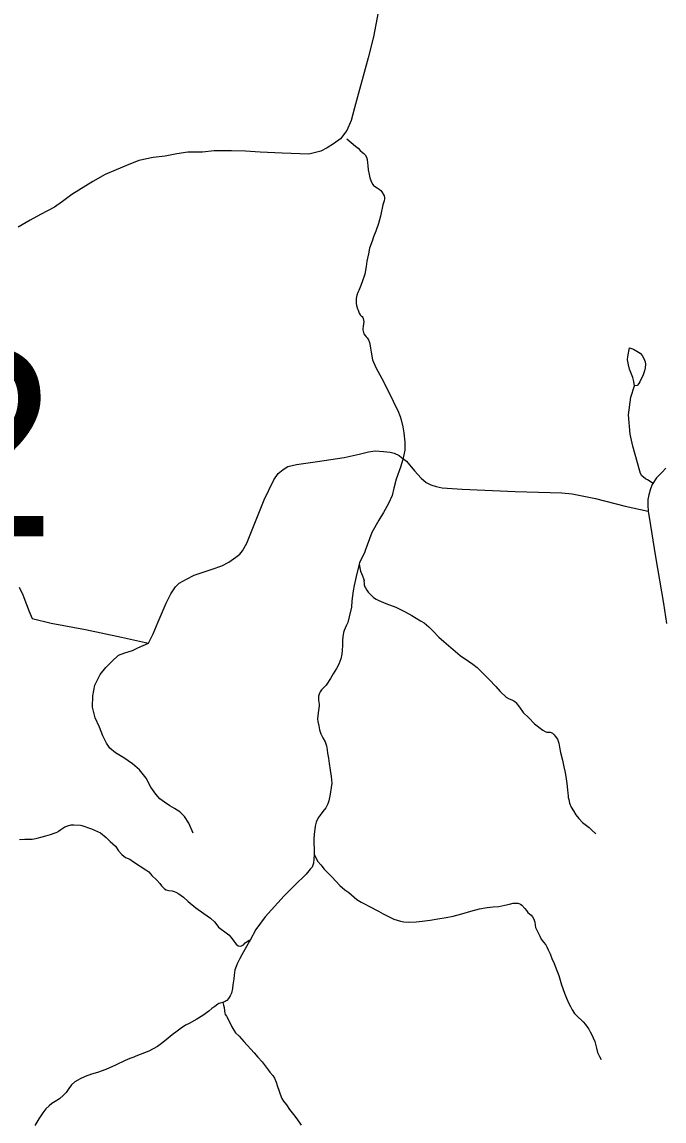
# Model space of a CAD drawing. Extents: x 2220236 to 2384410, y 720751 to 894131.
# Drawn here: x 2309691 to 2313350, y 881207 to 887470 of the extents above; entities that cross this region are included whole.
import ezdxf

# ---------------------------------------------------------------- set-up
doc = ezdxf.new("R2010")
doc.units = 0
doc.layers.add('Default', color=7, linetype='Continuous')

msp = doc.modelspace()

# ---------------------------------------------------------------- linework, layer by layer
at = {"layer": 'Default'}
for points in [[(2311762, 887739.2), (2311693.9, 887384.6), (2311665.1, 887266.4), (2311586.2, 886981.6), (2311567.1, 886909.4), (2311543.7, 886851.2), (2311506.2, 886804.9), (2311466.5, 886776.4), (2311430.7, 886752), (2311395.1, 886733.7), (2311327.1, 886716.9), (2311175.2, 886723.3), (2311049.2, 886727.9), (2310965.1, 886733.1), (2310885.2, 886736.2), (2310787.2, 886735.2), (2310719.4, 886728.4), (2310637.4, 886727.4), (2310573.6, 886718.8), (2310507.7, 886706.1), (2310439.8, 886697.3), (2310358, 886680.6), (2310286.4, 886651.8), (2310228.6, 886627), (2310164.9, 886600.4), (2310095.4, 886561.8), (2309976.3, 886486.4), (2309922.6, 886447.8), (2309877.1, 886415.3), (2309797.5, 886372.7), (2309738, 886340), (2309670.3, 886301.2)], [(2311542.1, 886804.7), (2311592.6, 886761.8), (2311606.7, 886750), (2311618.6, 886738.2), (2311632.7, 886725.6), (2311638.8, 886720.1), (2311646.7, 886712.2), (2311654.6, 886700.3), (2311658.4, 886686.4), (2311660.7, 886667.7), (2311662.8, 886652.2), (2311664.8, 886627.7), (2311670.7, 886599.9), (2311674.6, 886582.1), (2311682.6, 886557.8), (2311690.6, 886544.1), (2311694.6, 886538.7), (2311700.8, 886533.9), (2311714.8, 886525.5), (2311726.7, 886517.8), (2311736.8, 886510), (2311742.7, 886502), (2311754.7, 886479.5), (2311756.9, 886469.8), (2311756.6, 886461.6), (2311754.7, 886449.9), (2311748.8, 886427.6), (2311734.8, 886363.9), (2311722.7, 886321.5), (2311708.7, 886277.3), (2311694.6, 886245.8), (2311686.6, 886221.6), (2311672.7, 886181.6), (2311665.6, 886148.5), (2311656.7, 886107.9), (2311652.8, 886075.8), (2311644.7, 886033.6), (2311628.7, 885983.7), (2311618.6, 885957.9), (2311610.6, 885939.4), (2311604.6, 885927.7), (2311599.2, 885913.5), (2311596.6, 885893.8), (2311596.2, 885875.8), (2311596.7, 885867.6), (2311598.4, 885854.5), (2311604, 885835.9), (2311606.5, 885827.8), (2311613.5, 885809.9), (2311618.6, 885801.9), (2311624.7, 885795.7), (2311629.7, 885790.9), (2311633.9, 885785.3), (2311636.5, 885779.8), (2311638.7, 885771.7), (2311639.3, 885761.7), (2311638.7, 885751.9), (2311636.7, 885735.4), (2311634.6, 885723.9), (2311634.7, 885715.7), (2311635.8, 885708.3), (2311638.2, 885700.2), (2311640.6, 885693.7), (2311647.3, 885682.6), (2311652.6, 885675.4), (2311658.6, 885669.8), (2311662.7, 885664.2), (2311666.7, 885657.8), (2311672.7, 885643.4), (2311676.7, 885623.8), (2311677.4, 885611.6), (2311680.6, 885587.9), (2311688.5, 885545.4), (2311708.8, 885501.2), (2311742.6, 885437.8), (2311780.6, 885363.9), (2311806.2, 885310), (2311815.5, 885288.9), (2311832.7, 885255.2), (2311847.1, 885221.4), (2311852.6, 885203.4), (2311862.7, 885163.8), (2311866.7, 885129.4), (2311873.1, 885074.8), (2311872.8, 885029.6), (2311862.7, 884977.5), (2311848.7, 884933.3), (2311824.7, 884865.1), (2311810.6, 884813.7), (2311800.7, 884771.5), (2311780.6, 884725.5), (2311752.7, 884675.1), (2311724.6, 884631.3), (2311684.5, 884561.5), (2311644.7, 884453.2), (2311646.7, 884453.3), (2311614.5, 884389.5)], [(2313182.8, 885397.2), (2313178.4, 885421.2), (2313172.3, 885443.2), (2313153.8, 885490.9), (2313147.5, 885516.8), (2313143.1, 885544.8), (2313145, 885562.9), (2313154.4, 885612.9), (2313176.5, 885605.2), (2313214.8, 885583.6), (2313225, 885569.6), (2313235.1, 885551.8), (2313243.2, 885533.9), (2313245.4, 885520), (2313243.6, 885499.9), (2313239.8, 885482), (2313232.1, 885459.9), (2313212.5, 885419.6), (2313206.5, 885409.6), (2313196.7, 885399.4), (2313182.8, 885397.2)], [(2313288.1, 884839.3), (2313256.5, 884860.2), (2313244.4, 884866.1), (2313224.3, 884883.9), (2313216.1, 884897.8), (2313212, 884909.8), (2313172.9, 885052.1), (2313157.4, 885120.8), (2313148.5, 885231.6), (2313161.8, 885331.3), (2313182.8, 885397.2)], [(2310412.1, 883930.7), (2310438.7, 883983.9), (2310467.5, 884052.6), (2310514, 884159), (2310540.6, 884212.1), (2310567.2, 884252), (2310587.1, 884272), (2310629.2, 884294.1), (2310673.5, 884318.5), (2310775.4, 884351.8), (2310830.7, 884371.7), (2310870.6, 884391.7), (2310910.5, 884420.5), (2310932.6, 884438.2), (2310948.1, 884455.9), (2310972.5, 884500.3), (2311019, 884613.3), (2311072.1, 884746.3), (2311127.5, 884861.5), (2311151.9, 884897), (2311180.7, 884919.1), (2311207.3, 884936.9), (2311256, 884947.9), (2311375.6, 884965.7), (2311528.4, 884987.8), (2311612.6, 885007.8), (2311665.7, 885021.1), (2311703.4, 885025.5), (2311752.1, 885023.3), (2311789.8, 885018.9), (2311811.9, 885012.2), (2311840.7, 884998.9), (2311854, 884987.8), (2311882.8, 884967.9), (2311929.3, 884912.5), (2311966.9, 884870.4), (2311995.7, 884846), (2312022.3, 884832.7), (2312051.1, 884823.8), (2312086.5, 884815), (2312199.5, 884808.3), (2312502.9, 884795), (2312768.7, 884786.1), (2312827.4, 884781.7), (2312960.3, 884755.1), (2313128.6, 884710.8), (2313259.3, 884682)], [(2313361.3, 884927.3), (2313339.5, 884905.4), (2313307.6, 884872.7), (2313283.2, 884834.8), (2313272.9, 884810.4), (2313263.3, 884775.7), (2313258.2, 884748.7), (2313258.2, 884718.5), (2313260.4, 884680.6), (2313265.6, 884649.1), (2313301.8, 884423), (2313346.8, 884155.8), (2313365.4, 884041.5)], [(2311614.5, 884389.5), (2311612.7, 884381.2)], [(2311612.7, 884381.2), (2311596.5, 884311), (2311584.6, 884259.6), (2311578.7, 884229), (2311570.6, 884171.2), (2311568.5, 884134.9), (2311556.5, 884081.2), (2311547.9, 884048.1), (2311538.4, 884029.7), (2311528.3, 884002.8), (2311524.6, 883991.3), (2311520.6, 883967.3), (2311518.5, 883945), (2311518.6, 883918.8), (2311516.8, 883889.1), (2311514.5, 883867), (2311508.6, 883841.2), (2311496.6, 883811.3), (2311484.6, 883786.9), (2311465.6, 883755.8), (2311450.5, 883728.9), (2311424.5, 883690.8), (2311406.6, 883672.9), (2311398.5, 883665.2), (2311394.2, 883659.4), (2311390.4, 883653.4), (2311386.7, 883645.1), (2311384.4, 883639.2), (2311381.9, 883627.7), (2311380.5, 883616.8), (2311381.6, 883604.7), (2311384.5, 883583.4), (2311384.5, 883572.8), (2311378.5, 883533.1), (2311376.5, 883499.4), (2311378.4, 883483.1), (2311382.6, 883458.6), (2311386.5, 883436.6), (2311394.5, 883413.1), (2311406.6, 883390.6), (2311418.5, 883367.5), (2311426.5, 883344.8), (2311430.6, 883322.7), (2311432.4, 883303.2), (2311438.6, 883274.7), (2311442.4, 883245.2), (2311448.5, 883207), (2311454.4, 883171.1), (2311456.4, 883132.5), (2311454.4, 883107), (2311448.5, 883070.8), (2311440.5, 883031), (2311434.4, 883015.2), (2311422.5, 882992.5), (2311406.4, 882970.6), (2311390.4, 882951), (2311378.7, 882935.1), (2311368.4, 882910.8), (2311362.4, 882886.8), (2311356.5, 882840.5), (2311354, 882815), (2311354.5, 882792.8), (2311356.4, 882756.9), (2311356.4, 882737.1), (2311355.8, 882725.6)], [(2311612.7, 884381.2), (2311618.7, 884350.5), (2311620.5, 884341.5), (2311626.7, 884327), (2311632.6, 884313.2), (2311638.6, 884299.5), (2311640.7, 884287.4), (2311640.6, 884281.5), (2311641.7, 884274.2), (2311642.5, 884263.6), (2311645.6, 884252.1), (2311648.7, 884244.9), (2311656.5, 884233), (2311664.6, 884220.9), (2311679.7, 884205.1), (2311694.7, 884191.1), (2311710.1, 884181), (2311724.9, 884172.6), (2311764.7, 884157), (2311821.8, 884134.7), (2311874.7, 884109.1), (2311912.6, 884087.6), (2311938.6, 884073.1), (2311963, 884058.5), (2311982.7, 884046.9), (2312010.1, 884024.2), (2312034.7, 883999), (2312066.7, 883965.1), (2312094.8, 883939.2), (2312134.8, 883905.5), (2312188.8, 883860.9), (2312236.8, 883826.8), (2312260.9, 883811.4), (2312284.7, 883791), (2312316.8, 883761.3), (2312354.7, 883723.4), (2312392.8, 883683.1), (2312416.7, 883655.3), (2312450.1, 883622.3), (2312467.3, 883613.2), (2312482.7, 883607.2), (2312494, 883601.1), (2312501.2, 883595.6), (2312505.8, 883591.7), (2312526.9, 883565.4), (2312547.9, 883535.2), (2312580.8, 883505.4), (2312612.8, 883471.3), (2312658.9, 883434.8), (2312673, 883427.1), (2312677.1, 883425.5), (2312682.2, 883423.3), (2312686.8, 883422.7), (2312694.8, 883423), (2312701.2, 883422.5), (2312707.3, 883421.1), (2312710.7, 883419.5), (2312714.8, 883417.2), (2312719.2, 883413.4), (2312724, 883408.6), (2312730.9, 883400.7), (2312742.8, 883383.2), (2312747.5, 883371.8), (2312750.9, 883361.3), (2312754.9, 883336.9), (2312761, 883306.7), (2312771, 883262.9), (2312778.9, 883225.4), (2312786.8, 883192.9), (2312792.9, 883157.1), (2312797, 883130.9), (2312800.9, 883095), (2312802.9, 883074.7), (2312804.9, 883060.8), (2312804.9, 883051), (2312807, 883038.7), (2312810.8, 883019.2), (2312820.9, 882996.6), (2312834.2, 882974.2), (2312848.4, 882951.7), (2312864.8, 882931.2), (2312886.5, 882909.1), (2312923, 882879.4), (2312938.9, 882865.2), (2312961, 882844.7)], [(2309675.7, 884249.8), (2309695.6, 884205.5), (2309717.8, 884150.1), (2309733.3, 884110.2), (2309748.8, 884070.3), (2309858.4, 884043.7), (2310053.3, 884008.3), (2310259.3, 883963.9), (2310412.1, 883930.7)], [(2310666.8, 882846.9), (2310642.5, 882904.6), (2310618.1, 882942.2), (2310591.5, 882968.8), (2310560.5, 882988.8), (2310533.9, 883004.3), (2310502.9, 883024.2), (2310476.4, 883044.2), (2310454.2, 883070.8), (2310425.4, 883110.7), (2310398.8, 883161.6), (2310361.2, 883208.2), (2310321.3, 883243.6), (2310272.6, 883276.9), (2310223.9, 883305.7), (2310192.9, 883332.3), (2310172.9, 883361.1), (2310153, 883403.2), (2310133.1, 883452), (2310108.7, 883505.2), (2310093.2, 883565), (2310095.4, 883629.3), (2310106.5, 883691.3), (2310137.5, 883751.2), (2310168.5, 883791.1), (2310203.9, 883826.5), (2310241.6, 883862), (2310277, 883875.3), (2310321.3, 883888.6), (2310352.3, 883904.1), (2310412.1, 883930.7)], [(2309677.9, 882811.1), (2309708, 882813.1), (2309750, 882813.2), (2309760.5, 882814.5), (2309778, 882818.4), (2309807.3, 882826.2), (2309828, 882832.9), (2309853.9, 882840.5), (2309880, 882848.8), (2309886.9, 882851.7), (2309894.9, 882855.2), (2309900, 882858.8), (2309912, 882869.1), (2309924, 882877), (2309936, 882883.1), (2309951.9, 882889.6), (2309971.9, 882894.6), (2309987.9, 882895.2), (2310024.1, 882892.5), (2310032.1, 882891.2), (2310088.1, 882872.9), (2310138.1, 882848.8), (2310172, 882823.1), (2310194.1, 882801), (2310224, 882772.7), (2310242.1, 882747.2), (2310260.1, 882726.7), (2310282.1, 882708.6), (2310306.1, 882699), (2310326.1, 882685), (2310398.2, 882638.7), (2310414.1, 882627), (2310432.1, 882606.5), (2310460.1, 882578.9), (2310476.2, 882560.7), (2310486.2, 882547.1), (2310496, 882537.7), (2310504.3, 882530.7), (2310514.1, 882524.5), (2310528.1, 882521), (2310548.2, 882518.4), (2310558.1, 882515.7), (2310569.1, 882511.1), (2310586.3, 882502.8), (2310612.1, 882482.7), (2310638.3, 882459.1), (2310682.2, 882423.1), (2310728.2, 882389), (2310766.3, 882362.5), (2310787.7, 882343), (2310796.3, 882332.5), (2310812.1, 882312.8), (2310826.2, 882301), (2310848.3, 882284.7), (2310870.2, 882268.3), (2310883.8, 882254.1), (2310898.3, 882232.5), (2310904.2, 882224.5), (2310912.2, 882215), (2310924.2, 882204.9), (2310934.2, 882204.5), (2310942.3, 882206.5), (2310954.6, 882211.2), (2310964.3, 882223), (2310968.3, 882226.4), (2310978.3, 882232.6), (2310986.3, 882237.1), (2310991.1, 882238.1)], [(2311355.8, 882725.6), (2311354.3, 882698.6), (2311352.4, 882677.1), (2311344.3, 882654.5), (2311334.4, 882642.7), (2311310.4, 882614.5), (2311292.4, 882595), (2311264.4, 882568.4), (2311222.3, 882526.5), (2311186.4, 882490.6), (2311078.3, 882370.5), (2311024.4, 882298.5), (2310991.1, 882238.1)], [(2311355.8, 882725.6), (2311377.6, 882687.1), (2311394.5, 882666.4), (2311414.5, 882642.6), (2311456.5, 882598.5), (2311502.5, 882548.6), (2311530.5, 882525.1), (2311554.4, 882508.9), (2311600.6, 882470.6), (2311624.4, 882455.1), (2311646.5, 882443), (2311668.8, 882430.8), (2311723.2, 882402.6), (2311750.2, 882388.9), (2311780.5, 882372.9), (2311810.5, 882358.5), (2311848.5, 882347.1), (2311868.5, 882342.9), (2311894.6, 882340.8), (2311938, 882342.6), (2311972.6, 882346.4), (2312018.6, 882352.5), (2312060.5, 882359), (2312108.7, 882366.8), (2312148.7, 882375), (2312198.8, 882388.5), (2312248.6, 882402.9), (2312298.7, 882417.2), (2312342.8, 882424.8), (2312376.8, 882428.6), (2312408.7, 882430.7), (2312442.7, 882437.1), (2312470.7, 882443), (2312491.5, 882448.1), (2312504.4, 882449.4), (2312516.8, 882449.1), (2312523.9, 882447), (2312532.3, 882443.2), (2312540.7, 882436.9), (2312556.7, 882418.8), (2312566.8, 882406.8), (2312574.8, 882396.5), (2312584.7, 882388.7), (2312592.9, 882380.8), (2312600.9, 882370.5), (2312608.8, 882358.5), (2312614.7, 882340.7), (2312616.8, 882324.4), (2312618.8, 882310.5), (2312624.8, 882295.1), (2312634.8, 882276.7), (2312642.8, 882260.6), (2312650.9, 882244.5), (2312662.8, 882227), (2312676.9, 882211.2), (2312682.9, 882200.8), (2312690.8, 882183), (2312700.9, 882160.4), (2312710.9, 882133), (2312724.8, 882104.7), (2312738.9, 882064.3), (2312750.8, 882037), (2312766.9, 881982.6), (2312783, 881936.4), (2312794.8, 881906.7), (2312808.8, 881876.9), (2312816.9, 881860.8), (2312826.9, 881840.6), (2312840.6, 881819.9), (2312861.6, 881798.6), (2312879.5, 881782.1), (2312888.9, 881772.7), (2312902.8, 881756.9), (2312916.9, 881738.4), (2312922.1, 881730.5), (2312930.3, 881715.2), (2312939, 881698.3), (2312946.9, 881682.3), (2312956.9, 881660.7), (2312958.9, 881652.5), (2312961.6, 881638.6), (2312964.9, 881622.4), (2312970.9, 881598.8), (2312982, 881575.5), (2312992.9, 881558.7)], [(2310991.1, 882238.1), (2310988.3, 882233), (2310970.2, 882201), (2310944.3, 882154.9), (2310930.3, 882130.6), (2310918.2, 882102.8), (2310912.2, 882088.8), (2310904.2, 882068.7), (2310900.2, 882039.1), (2310898.2, 882018.4), (2310892.3, 881982.9), (2310890.3, 881962.3), (2310886.2, 881936.7), (2310878.2, 881920.7), (2310868.2, 881906.3), (2310858.3, 881894.5), (2310855.2, 881892), (2310850.2, 881888.4), (2310835.6, 881883)], [(2310835.6, 881883), (2310833.8, 881882.1), (2310820.1, 881878.9), (2310814, 881876.3), (2310807.2, 881872.8), (2310790.3, 881860.5), (2310774.2, 881848.4), (2310756.2, 881832.9), (2310722.2, 881808.5), (2310688.2, 881788.3), (2310644.4, 881763.5), (2310624.2, 881754.5), (2310598.1, 881737), (2310576.2, 881718.9), (2310548.2, 881698.7), (2310524.2, 881678.9), (2310494.2, 881654.7), (2310462.9, 881633), (2310414.1, 881606.4), (2310340.2, 881576.1), (2310328, 881570.8), (2310306, 881564.1)], [(2310835.6, 881883), (2310840.2, 881866.8), (2310842.9, 881854.5), (2310844.2, 881848.7), (2310845.1, 881840.5), (2310846.1, 881835), (2310848.2, 881822.7), (2310850.2, 881814.5), (2310856.2, 881805), (2310872.1, 881776.8), (2310888.3, 881744.7), (2310898.3, 881724.7), (2310908.3, 881710.3), (2310928.3, 881690.7), (2310956.3, 881660.6), (2311014.2, 881596.6), (2311035.4, 881571.8), (2311060.4, 881544.3), (2311082.4, 881514.7), (2311093.8, 881499.6), (2311104.4, 881486), (2311120.4, 881466.3), (2311129.8, 881451.9), (2311139.3, 881429.2), (2311148.3, 881404.2), (2311156.2, 881382.3), (2311162.3, 881360.6), (2311172.3, 881336.4), (2311182.4, 881320.4), (2311198.4, 881300.4), (2311216.4, 881272.5), (2311238.3, 881244.6), (2311258.3, 881220.8), (2311282.4, 881184)], [(2310306, 881564.1), (2310280.1, 881552.5), (2310224.1, 881526.4), (2310169.7, 881501.9), (2310121.7, 881483.5), (2310088, 881474.8), (2310052, 881460.3), (2310023.9, 881448.3), (2310010, 881440.3), (2309992, 881430.6), (2309973.9, 881412.7), (2309957.9, 881392.4), (2309943.8, 881370.4), (2309927.9, 881354.1), (2309905.9, 881334.4), (2309879.9, 881318.6), (2309861.8, 881306.4), (2309845.9, 881294.2), (2309827.8, 881276.2), (2309809.9, 881254.1), (2309787.9, 881220.4), (2309763.9, 881182.6)]]:
    msp.add_lwpolyline(points, dxfattribs=at)

# ---------------------------------------------------------------- texts
msp.add_text('152', height=1066.27, dxfattribs=at).set_placement((2307505.9, 884538.5))

doc.saveas('drawing.dxf')
